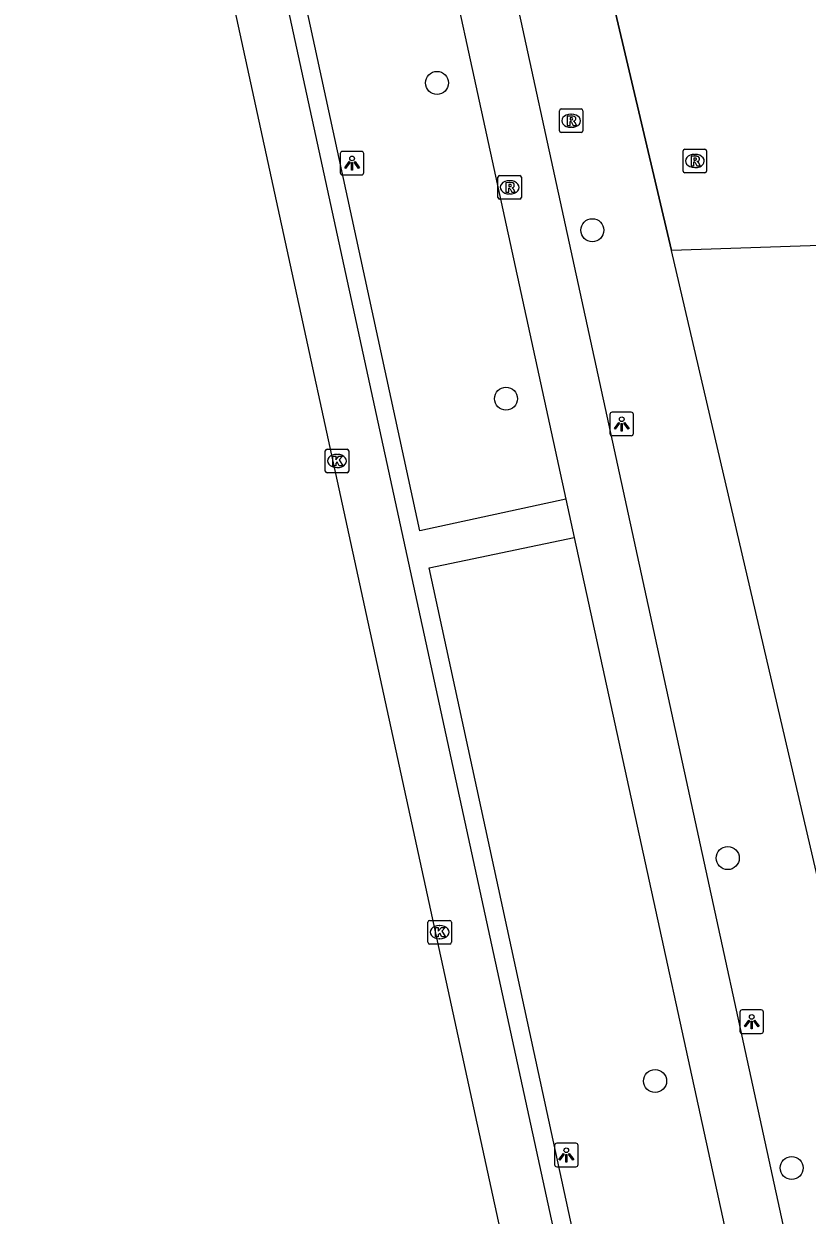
# Model space of a CAD drawing. Extents: x 160557 to 161245, y 385330 to 386505.
# Drawn here: x 160634 to 160667.2, y 386223.3 to 386273.9 of the extents above; entities that cross this region are included whole.
import ezdxf

# ---------------------------------------------------------------- set-up
doc = ezdxf.new("R2010")
doc.units = 0
for name, color, linetype in [('IMGEO_Boom', 7, 'Continuous'), ('IMGEO_Fietspad_gesloten', 7, 'Continuous'), ('IMGEO_Kolk', 7, 'Continuous'), ('IMGEO_Lichtpunt', 7, 'Continuous'), ('IMGEO_Muur', 7, 'Continuous'), ('IMGEO_Pand', 7, 'Continuous'), ('IMGEO_Rijbaan_lokaal_gesloten', 7, 'Continuous'), ('IMGEO_Rioolput', 7, 'Continuous'), ('IMGEO_Voetpad_open', 7, 'Continuous')]:
    doc.layers.add(name, color=color, linetype=linetype)

msp = doc.modelspace()

# ---------------------------------------------------------------- linework, layer by layer
at = {"layer": 'IMGEO_Boom'}
for centre in [(160651.503, 386271.362), (160658.099, 386265.11), (160654.433, 386257.961), (160663.851, 386238.466), (160660.764, 386229.004), (160666.565, 386225.314)]:
    msp.add_circle(centre, 0.489, dxfattribs=at)
at = {"layer": 'IMGEO_Fietspad_gesloten'}
for points in [[(160643.877, 386313.806), (160645.105, 386307.819), (160648.32, 386293.399), (160656.97, 386253.702)], [(160681.391, 386153.241), (160680.724, 386156.257), (160647.574, 386308.43)], [(160656.97, 386253.702), (160657.325, 386252.075)], [(160657.325, 386252.075), (160665.689, 386213.767)]]:
    msp.add_lwpolyline(points, dxfattribs=at)
at = {"layer": 'IMGEO_Kolk'}
for p, q in [((160646.757, 386254.891), (160646.757, 386255.743)), ((160646.832, 386255.817), (160647.684, 386255.817)), ((160647.758, 386255.743), (160647.758, 386254.891)), ((160647.245, 386255.597), (160647.27, 386255.597)), ((160647.684, 386254.817), (160646.832, 386254.817)), ((160647.268, 386255.037), (160647.243, 386255.037)), ((160651.114, 386234.891), (160651.114, 386235.743)), ((160651.189, 386235.817), (160652.041, 386235.817)), ((160651.602, 386235.597), (160651.627, 386235.597)), ((160652.115, 386235.743), (160652.115, 386234.891)), ((160651.625, 386235.037), (160651.6, 386235.037)), ((160652.041, 386234.817), (160651.189, 386234.817))]:
    msp.add_line(p, q, dxfattribs=at)
for points in [[(160646.757, 386254.891), (160646.757, 386255.743)], [(160646.832, 386255.817), (160647.684, 386255.817)], [(160647.758, 386255.743), (160647.758, 386254.891)], [(160647.078, 386255.517), (160647.201, 386255.517), (160647.201, 386255.366), (160647.331, 386255.517), (160647.495, 386255.517), (160647.349, 386255.366), (160647.502, 386255.117), (160647.35, 386255.117), (160647.265, 386255.281), (160647.201, 386255.214), (160647.201, 386255.117), (160647.078, 386255.117), (160647.078, 386255.517)], [(160647.684, 386254.817), (160646.832, 386254.817)], [(160651.114, 386234.891), (160651.114, 386235.743)], [(160651.189, 386235.817), (160652.041, 386235.817)], [(160651.435, 386235.517), (160651.558, 386235.517), (160651.558, 386235.366), (160651.688, 386235.517), (160651.852, 386235.517), (160651.706, 386235.366), (160651.859, 386235.117), (160651.707, 386235.117), (160651.622, 386235.281), (160651.558, 386235.214), (160651.558, 386235.117), (160651.435, 386235.117), (160651.435, 386235.517)], [(160652.115, 386235.743), (160652.115, 386234.891)], [(160652.041, 386234.817), (160651.189, 386234.817)]]:
    msp.add_lwpolyline(points, dxfattribs=at)
for centre, start, end in [((160646.834, 386255.741), 91.552, 178.448), ((160646.834, 386255.741), 91.552, 178.448), ((160647.682, 386255.741), 1.552, 88.448), ((160647.682, 386255.741), 1.552, 88.448), ((160646.834, 386254.893), 181.552, 268.448), ((160646.834, 386254.893), 181.552, 268.448), ((160647.682, 386254.893), 271.552, 358.448), ((160647.682, 386254.893), 271.552, 358.448), ((160651.191, 386235.741), 91.552, 178.448), ((160651.191, 386235.741), 91.552, 178.448), ((160652.039, 386235.741), 1.552, 88.448), ((160652.039, 386235.741), 1.552, 88.448), ((160651.191, 386234.893), 181.552, 268.448), ((160651.191, 386234.893), 181.552, 268.448), ((160652.039, 386234.893), 271.552, 358.448), ((160652.039, 386234.893), 271.552, 358.448)]:
    msp.add_arc(centre, 0.0765, start, end, dxfattribs=at)
for centre, major_axis, ratio, start_param, end_param in [((160647.244, 386255.317), (-0.387, 0.002), 0.722429, 4.712389, 7.853982), ((160647.269, 386255.317), (-0.39, 0.002), 0.717154, 1.570796, 4.712389), ((160651.601, 386235.317), (-0.387, 0.002), 0.722429, 4.712389, 7.853982), ((160651.626, 386235.317), (-0.39, 0.002), 0.717154, 1.570796, 4.712389)]:
    msp.add_ellipse(centre, major_axis=major_axis, ratio=ratio, start_param=start_param, end_param=end_param, dxfattribs=at)
at = {"layer": 'IMGEO_Lichtpunt'}
for p, q in [((160647.397, 386268.361), (160647.397, 386267.554)), ((160647.397, 386268.361), (160647.397, 386267.554)), ((160648.299, 386268.456), (160647.491, 386268.456)), ((160648.299, 386268.456), (160647.491, 386268.456)), ((160648.393, 386267.554), (160648.393, 386268.361)), ((160648.393, 386267.554), (160648.393, 386268.361)), ((160647.491, 386267.46), (160648.299, 386267.46)), ((160647.491, 386267.46), (160648.299, 386267.46)), ((160658.847, 386257.292), (160658.847, 386256.485)), ((160658.847, 386257.292), (160658.847, 386256.485)), ((160659.749, 386257.387), (160658.941, 386257.387)), ((160659.749, 386257.387), (160658.941, 386257.387)), ((160659.843, 386256.485), (160659.843, 386257.292)), ((160659.843, 386256.485), (160659.843, 386257.292)), ((160658.941, 386256.391), (160659.749, 386256.391)), ((160658.941, 386256.391), (160659.749, 386256.391)), ((160664.369, 386231.926), (160664.369, 386231.119)), ((160664.369, 386231.926), (160664.369, 386231.119)), ((160665.271, 386232.021), (160664.463, 386232.021)), ((160665.271, 386232.021), (160664.463, 386232.021)), ((160665.365, 386231.119), (160665.365, 386231.926)), ((160665.365, 386231.119), (160665.365, 386231.926)), ((160664.463, 386231.025), (160665.271, 386231.025)), ((160664.463, 386231.025), (160665.271, 386231.025)), ((160657.398, 386226.362), (160656.59, 386226.362)), ((160657.398, 386226.362), (160656.59, 386226.362)), ((160656.496, 386226.267), (160656.496, 386225.46)), ((160656.496, 386226.267), (160656.496, 386225.46)), ((160657.492, 386225.46), (160657.492, 386226.267)), ((160657.492, 386225.46), (160657.492, 386226.267)), ((160656.59, 386225.366), (160657.398, 386225.366)), ((160656.59, 386225.366), (160657.398, 386225.366))]:
    msp.add_line(p, q, dxfattribs=at)
for points in [[(160647.771, 386268.025), (160647.81, 386267.997), (160647.622, 386267.735), (160647.584, 386267.762), (160647.771, 386268.025)], [(160647.873, 386267.977), (160647.92, 386267.977), (160647.92, 386267.655), (160647.873, 386267.655), (160647.873, 386267.977)], [(160647.983, 386267.997), (160648.021, 386268.024), (160648.208, 386267.762), (160648.169, 386267.734), (160647.983, 386267.997)], [(160659.221, 386256.956), (160659.26, 386256.928), (160659.072, 386256.666), (160659.034, 386256.693), (160659.221, 386256.956)], [(160659.323, 386256.908), (160659.37, 386256.908), (160659.37, 386256.586), (160659.323, 386256.586), (160659.323, 386256.908)], [(160659.433, 386256.928), (160659.471, 386256.955), (160659.658, 386256.693), (160659.619, 386256.665), (160659.433, 386256.928)], [(160664.743, 386231.59), (160664.782, 386231.562), (160664.594, 386231.3), (160664.556, 386231.327), (160664.743, 386231.59)], [(160664.845, 386231.542), (160664.892, 386231.542), (160664.892, 386231.22), (160664.845, 386231.22), (160664.845, 386231.542)], [(160664.955, 386231.562), (160664.993, 386231.589), (160665.18, 386231.327), (160665.141, 386231.299), (160664.955, 386231.562)], [(160656.87, 386225.931), (160656.909, 386225.903), (160656.721, 386225.641), (160656.683, 386225.668), (160656.87, 386225.931)], [(160656.972, 386225.883), (160657.019, 386225.883), (160657.019, 386225.561), (160656.972, 386225.561), (160656.972, 386225.883)], [(160657.082, 386225.903), (160657.12, 386225.93), (160657.307, 386225.668), (160657.268, 386225.64), (160657.082, 386225.903)]]:
    msp.add_lwpolyline(points, dxfattribs=at)
for centre in [(160647.896, 386268.159), (160659.346, 386257.09), (160664.868, 386231.724), (160656.995, 386226.065)]:
    msp.add_circle(centre, 0.0994, dxfattribs=at)
for centre, start, end in [((160647.491, 386268.361), 90, 180), ((160647.491, 386268.361), 90, 180), ((160648.299, 386268.361), 0, 90), ((160648.299, 386268.361), 0, 90), ((160647.491, 386267.554), 180, 270), ((160647.491, 386267.554), 180, 270), ((160648.299, 386267.554), 270, 0), ((160648.299, 386267.554), 270, 360), ((160658.941, 386257.292), 90, 180), ((160658.941, 386257.292), 90, 180), ((160659.749, 386257.292), 0, 90), ((160659.749, 386257.292), 0, 90), ((160658.941, 386256.485), 180, 270), ((160658.941, 386256.485), 180, 270), ((160659.749, 386256.485), 270, 0), ((160659.749, 386256.485), 270, 360), ((160664.463, 386231.926), 90, 180), ((160664.463, 386231.926), 90, 180), ((160665.271, 386231.926), 0, 90), ((160665.271, 386231.926), 0, 90), ((160664.463, 386231.119), 180, 270), ((160664.463, 386231.119), 180, 270), ((160665.271, 386231.119), 270, 0), ((160665.271, 386231.119), 270, 360), ((160656.59, 386226.267), 90, 180), ((160656.59, 386226.267), 90, 180), ((160657.398, 386226.267), 0, 90), ((160657.398, 386226.267), 0, 90), ((160656.59, 386225.46), 180, 270), ((160656.59, 386225.46), 180, 270), ((160657.398, 386225.46), 270, 0), ((160657.398, 386225.46), 270, 360)]:
    msp.add_arc(centre, 0.0946, start, end, dxfattribs=at)
at = {"layer": 'IMGEO_Muur'}
msp.add_lwpolyline([(160657.871, 386279.519), (160661.46, 386264.242)], dxfattribs=at)
at = {"layer": 'IMGEO_Pand'}
for points in [[(160697.62, 386265.469), (160661.46, 386264.242)], [(160668.778, 386234.788), (160668.198, 386237.136), (160667.809, 386237.045), (160661.46, 386264.242)]]:
    msp.add_lwpolyline(points, dxfattribs=at)
at = {"layer": 'IMGEO_Rijbaan_lokaal_gesloten'}
msp.add_lwpolyline([(160666.166, 386167.664), (160658.879, 386201.147), (160633.956, 386315.652)], dxfattribs=at)
at = {"layer": 'IMGEO_Rioolput'}
for p, q in [((160656.699, 386269.33), (160656.699, 386270.182)), ((160656.774, 386270.256), (160657.626, 386270.256)), ((160657.187, 386270.036), (160657.212, 386270.036)), ((160657.7, 386270.182), (160657.7, 386269.33)), ((160657.626, 386269.256), (160656.774, 386269.256)), ((160657.21, 386269.476), (160657.185, 386269.476)), ((160661.953, 386267.622), (160661.953, 386268.474)), ((160662.028, 386268.548), (160662.88, 386268.548)), ((160662.441, 386268.328), (160662.466, 386268.328)), ((160662.954, 386268.474), (160662.954, 386267.622)), ((160662.464, 386267.768), (160662.439, 386267.768)), ((160654.089, 386266.503), (160654.089, 386267.355)), ((160654.164, 386267.429), (160655.016, 386267.429)), ((160655.09, 386267.355), (160655.09, 386266.503)), ((160662.88, 386267.548), (160662.028, 386267.548)), ((160654.577, 386267.209), (160654.602, 386267.209)), ((160655.016, 386266.429), (160654.164, 386266.429)), ((160654.6, 386266.649), (160654.575, 386266.649))]:
    msp.add_line(p, q, dxfattribs=at)
for points in [[(160656.699, 386269.33), (160656.699, 386270.182)], [(160656.774, 386270.256), (160657.626, 386270.256)], [(160657.288, 386269.954), (160657.036, 386269.956), (160657.036, 386269.556)], [(160657.214, 386269.875), (160657.16, 386269.875), (160657.16, 386269.794)], [(160657.16, 386269.794), (160657.212, 386269.794)], [(160657.7, 386270.182), (160657.7, 386269.33)], [(160657.626, 386269.256), (160656.774, 386269.256)], [(160657.036, 386269.556), (160657.16, 386269.556), (160657.16, 386269.718), (160657.171, 386269.718)], [(160657.218, 386269.689), (160657.289, 386269.556), (160657.429, 386269.556), (160657.364, 386269.682)], [(160661.953, 386267.622), (160661.953, 386268.474)], [(160662.028, 386268.548), (160662.88, 386268.548)], [(160662.542, 386268.246), (160662.29, 386268.248), (160662.29, 386267.848)], [(160662.954, 386268.474), (160662.954, 386267.622)], [(160662.29, 386267.848), (160662.414, 386267.848), (160662.414, 386268.01), (160662.425, 386268.01)], [(160662.468, 386268.167), (160662.414, 386268.167), (160662.414, 386268.086)], [(160662.414, 386268.086), (160662.466, 386268.086)], [(160662.472, 386267.981), (160662.543, 386267.848), (160662.683, 386267.848), (160662.618, 386267.974)], [(160654.089, 386266.503), (160654.089, 386267.355)], [(160654.164, 386267.429), (160655.016, 386267.429)], [(160655.09, 386267.355), (160655.09, 386266.503)], [(160662.88, 386267.548), (160662.028, 386267.548)], [(160654.678, 386267.127), (160654.426, 386267.129), (160654.426, 386266.729)], [(160654.426, 386266.729), (160654.55, 386266.729), (160654.55, 386266.891), (160654.561, 386266.891)], [(160654.604, 386267.048), (160654.55, 386267.048), (160654.55, 386266.967)], [(160654.55, 386266.967), (160654.602, 386266.967)], [(160654.608, 386266.862), (160654.679, 386266.729), (160654.819, 386266.729), (160654.754, 386266.855)], [(160655.016, 386266.429), (160654.164, 386266.429)]]:
    msp.add_lwpolyline(points, dxfattribs=at)
for centre, radius, start, end in [((160656.776, 386270.18), 0.0765, 91.552, 178.448), ((160656.776, 386270.18), 0.0765, 91.552, 178.448), ((160657.196, 386269.983), 0.19, 274.7715, 282.9687), ((160657.22, 386269.779), 0.0964, 77.0061, 93.1865), ((160657.234, 386269.836), 0.0378, 276.6634, 79.6772), ((160657.287, 386269.844), 0.109, 350.3612, 89.416), ((160657.285, 386269.844), 0.112, 277.5842, 350.9817), ((160657.624, 386270.18), 0.0765, 1.552, 88.448), ((160657.624, 386270.18), 0.0765, 1.552, 88.448), ((160656.776, 386269.332), 0.0765, 181.552, 268.448), ((160656.776, 386269.332), 0.0765, 181.552, 268.448), ((160657.17, 386269.665), 0.0533, 26.0293, 88.6989), ((160657.269, 386269.629), 0.108, 29.5134, 73.7905), ((160657.624, 386269.332), 0.0765, 271.552, 358.448), ((160657.624, 386269.332), 0.0765, 271.552, 358.448), ((160662.03, 386268.472), 0.0765, 91.552, 178.448), ((160662.03, 386268.472), 0.0765, 91.552, 178.448), ((160662.541, 386268.136), 0.109, 350.3612, 89.416), ((160662.878, 386268.472), 0.0765, 1.552, 88.448), ((160662.878, 386268.472), 0.0765, 1.552, 88.448), ((160662.424, 386267.957), 0.0533, 26.0293, 88.6989), ((160662.45, 386268.275), 0.19, 274.7715, 282.9687), ((160662.474, 386268.071), 0.0964, 77.0061, 93.1865), ((160662.488, 386268.128), 0.0378, 276.6634, 79.6772), ((160662.539, 386268.136), 0.112, 277.5842, 350.9817), ((160662.523, 386267.921), 0.108, 29.5134, 73.7905), ((160654.166, 386267.353), 0.0765, 91.552, 178.448), ((160654.166, 386267.353), 0.0765, 91.552, 178.448), ((160655.014, 386267.353), 0.0765, 1.552, 88.448), ((160655.014, 386267.353), 0.0765, 1.552, 88.448), ((160662.03, 386267.624), 0.0765, 181.552, 268.448), ((160662.03, 386267.624), 0.0765, 181.552, 268.448), ((160662.878, 386267.624), 0.0765, 271.552, 358.448), ((160662.878, 386267.624), 0.0765, 271.552, 358.448), ((160654.56, 386266.838), 0.0533, 26.0293, 88.6989), ((160654.586, 386267.156), 0.19, 274.7715, 282.9687), ((160654.61, 386266.952), 0.0964, 77.0061, 93.1865), ((160654.624, 386267.009), 0.0378, 276.6634, 79.6772), ((160654.677, 386267.017), 0.109, 350.3612, 89.416), ((160654.675, 386267.017), 0.112, 277.5842, 350.9817), ((160654.659, 386266.802), 0.108, 29.5134, 73.7905), ((160654.166, 386266.505), 0.0765, 181.552, 268.448), ((160654.166, 386266.505), 0.0765, 181.552, 268.448), ((160655.014, 386266.505), 0.0765, 271.552, 358.448), ((160655.014, 386266.505), 0.0765, 271.552, 358.448)]:
    msp.add_arc(centre, radius, start, end, dxfattribs=at)
for centre, major_axis, ratio, start_param, end_param in [((160657.186, 386269.756), (-0.387, 0.002), 0.722429, 4.712389, 7.853982), ((160657.211, 386269.756), (-0.39, 0.002), 0.717154, 1.570796, 4.712389), ((160662.44, 386268.048), (-0.387, 0.002), 0.722429, 4.712389, 7.853982), ((160662.465, 386268.048), (-0.39, 0.002), 0.717154, 1.570796, 4.712389), ((160654.576, 386266.929), (-0.387, 0.002), 0.722429, 4.712389, 7.853982), ((160654.601, 386266.929), (-0.39, 0.002), 0.717154, 1.570796, 4.712389)]:
    msp.add_ellipse(centre, major_axis=major_axis, ratio=ratio, start_param=start_param, end_param=end_param, dxfattribs=at)
at = {"layer": 'IMGEO_Voetpad_open'}
for points in [[(160636.021, 386316.567), (160661.037, 386201.61), (160667.235, 386173.127), (160667.546, 386171.755)], [(160656.97, 386253.702), (160650.78, 386252.355), (160637.741, 386312.496), (160643.877, 386313.806)], [(160661.46, 386264.242), (160657.871, 386279.519), (160655.03, 386291.611)], [(160659.493, 386212.393), (160651.164, 386250.778), (160657.325, 386252.075)]]:
    msp.add_lwpolyline(points, dxfattribs=at)

doc.saveas('drawing.dxf')
